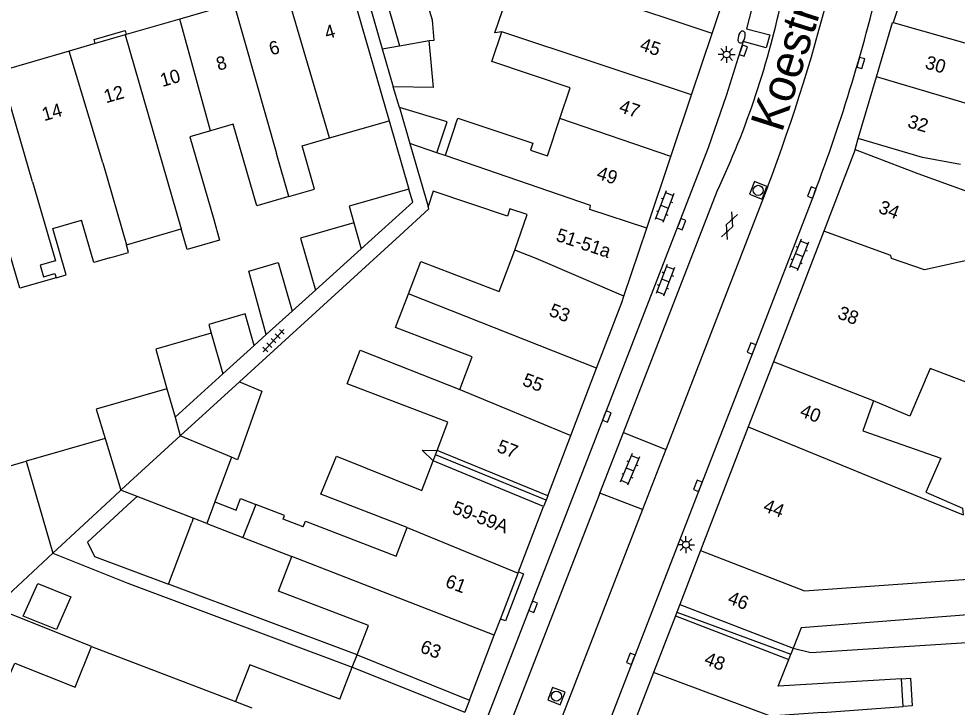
# Model space of a CAD drawing. Extents: x 132998 to 136004, y 396998 to 398512.
# Drawn here: x 134686.7 to 134756.6, y 397446.9 to 397498.2 of the extents above; entities that cross this region are included whole.
import ezdxf

# ---------------------------------------------------------------- set-up
doc = ezdxf.new("R2010")
doc.units = 0
for name, color, linetype in [('gg-afsc-erfafscheiding', 7, 'Continuous'), ('gg-afsc-hekwerk', 7, 'Continuous'), ('gg-afsc-muur', 7, 'Continuous'), ('gg-anno-huisnummerreeks BGT', 7, 'Continuous'), ('gg-anno-openbare ruimte label', 7, 'Continuous'), ('gg-bbg-bijgebouw', 7, 'Continuous'), ('gg-bbg-gedigitaliseerde bebouwing', 7, 'Continuous'), ('gg-bbg-gedigitaliseerde bebouwing onder overbouw', 7, 'Continuous'), ('gg-bbg-gedigitaliseerde bijgebouw', 7, 'Continuous'), ('gg-bbg-gedigitaliseerde overbouw', 7, 'Continuous'), ('gg-bbg-hoofdgebouw', 7, 'Continuous'), ('gg-bbg-luifel en loopbrug', 7, 'Continuous'), ('gg-bbg-pand overbouw', 7, 'Continuous'), ('gg-bbg-tussenscheiding', 7, 'Continuous'), ('gg-bbg-tussenscheiding niveau 01', 7, 'Continuous'), ('gg-knt-verharding', 7, 'Continuous'), ('gg-knt-verharding nz', 7, 'Continuous'), ('gt-symb-brandkraan', 7, 'Continuous'), ('gt-symb-gesloten verharding', 7, 'Continuous'), ('gt-symb-klinker verharding', 7, 'Continuous'), ('gt-symb-kolk', 7, 'Continuous'), ('gt-symb-lichtmast', 7, 'Continuous'), ('gt-symb-rioolschacht', 7, 'Continuous'), ('gt-symb-tegel verharding', 7, 'Continuous')]:
    doc.layers.add(name, color=color, linetype=linetype)

# ---------------------------------------------------------------- blocks, each defined once
blk = doc.blocks.new('gt0-LMAST')
at = {"layer": 'gt-symb-lichtmast'}
for p, q in [((-0.182, 0.173), (-0.447, 0.438)), ((-0.005, 0.246), (-0.005, 0.621)), ((0.172, 0.173), (0.437, 0.438)), ((-0.255, -0.004), (-0.63, -0.004)), ((-0.182, -0.181), (-0.447, -0.446)), ((-0.005, -0.254), (-0.005, -0.629)), ((0.437, -0.446), (0.172, -0.181)), ((0.245, -0.004), (0.62, -0.004))]:
    blk.add_line(p, q, dxfattribs=at)
blk.add_circle((-0.005, -0.004), 0.25, dxfattribs=at)
blk = doc.blocks.new('gt0-KOLK')
at = {"layer": 'gt-symb-kolk'}
blk.add_lwpolyline([(0, 0), (0.375, 0), (0.375, 0.4), (-0.375, 0.4), (-0.375, 0), (0, 0)], dxfattribs=at)
blk = doc.blocks.new('gt0-BR')
at = {"layer": 'gt-symb-brandkraan'}
for centre, radius, start, end in [((-0.244, 0), 0.206, 107.56694, 252.43307), ((0.599, -2.664), 3, 106.89205, 107.56694), ((0, -0.691), 0.938, 73.10799, 106.89205), ((-0.599, -2.664), 3, 72.43309, 73.10799), ((0.244, 0), 0.206, 287.56695, 72.43309), ((0.599, 2.664), 3, 252.43307, 253.10797), ((0, 0.691), 0.938, 253.10797, 286.89206), ((-0.599, 2.664), 3, 286.89206, 287.56695)]:
    blk.add_arc(centre, radius, start, end, dxfattribs=at)
blk = doc.blocks.new('gt0-RS')
at = {"layer": 'gt-symb-rioolschacht'}
blk.add_lwpolyline([(-0.5, -0.5), (0.5, -0.5), (0.5, 0.5), (-0.5, 0.5)], close=True, dxfattribs=at)
blk.add_circle((0, 0), 0.375, dxfattribs=at)
blk = doc.blocks.new('gt0-KL1')
at = {"layer": 'gt-symb-klinker verharding'}
for p, q in [((-1.15, 0.3), (1.15, 0.3)), ((-1, -0.3), (-1, 0.3)), ((-0.5, 0.3), (-0.5, 0.45)), ((0, -0.3), (0, 0.3)), ((0.5, 0.3), (0.5, 0.45)), ((1, -0.3), (1, 0.3)), ((-1.15, -0.3), (1.15, -0.3)), ((-0.5, -0.45), (-0.5, -0.3)), ((0.5, -0.45), (0.5, -0.3))]:
    blk.add_line(p, q, dxfattribs=at)
blk = doc.blocks.new('gt0-GESVH1')
at = {"layer": 'gt-symb-gesloten verharding'}
for p, q in [((-0.992, -0.261), (0.008, 0.239)), ((0.008, -0.261), (-0.992, 0.239)), ((0.008, 0.239), (1.008, -0.261)), ((1.008, 0.239), (0.008, -0.261))]:
    blk.add_line(p, q, dxfattribs=at)
blk = doc.blocks.new('gt0-TEG1')
at = {"layer": 'gt-symb-tegel verharding'}
for p, q in [((-1.125, 0), (1.125, 0)), ((-0.9, -0.25), (-0.9, 0.25)), ((-0.45, -0.25), (-0.45, 0.25)), ((0, -0.25), (0, 0.25)), ((0.45, -0.25), (0.45, 0.25)), ((0.9, -0.25), (0.9, 0.25))]:
    blk.add_line(p, q, dxfattribs=at)

msp = doc.modelspace()

# ---------------------------------------------------------------- linework, layer by layer
at = {"layer": 'gg-afsc-erfafscheiding'}
for p, q in [((134715.042, 397491.537), (134714.58, 397493.087)), ((134714.277, 397490.555), (134715.755, 397485.471)), ((134708.786, 397477.933), (134707.07, 397476.378)), ((134705.137, 397474.626), (134704.237, 397473.811)), ((134711.888, 397450.776), (134697.859, 397456.035)), ((134692.117, 397451.413), (134702.852, 397447.298))]:
    msp.add_line(p, q, dxfattribs=at)
for points in [[(134715.074, 397482.021), (134717.227, 397483.989), (134717.174, 397484.17)], [(134703.154, 397471.121), (134711.944, 397479.158), (134715.074, 397482.021)], [(134717.549, 397465.22), (134716.729, 397466.021), (134717.853, 397466.012)], [(134689.247, 397458.362), (134694.839, 397456.122), (134711.537, 397449.864)], [(134744.346, 397451.278), (134745.666, 397450.946), (134773.124, 397452.713), (134773.112, 397452.869)]]:
    msp.add_lwpolyline(points, dxfattribs=at)
at = {"layer": 'gg-afsc-hekwerk'}
msp.add_line((134748.97, 397488.42), (134749.18, 397489.23), dxfattribs=at)
msp.add_lwpolyline([(134755.699, 397513.564), (134754.842, 397509.318), (134753.972, 397504.607), (134752.335, 397499.511), (134751.791, 397497.865)], dxfattribs=at)
at = {"layer": 'gg-afsc-muur'}
msp.add_line((134712.595, 397500), (134713.766, 397495.922), dxfattribs=at)
at = {"layer": 'gg-bbg-bijgebouw'}
msp.add_line((134713.766, 397495.922), (134714.58, 397493.087), dxfattribs=at)
at = {"layer": 'gg-bbg-gedigitaliseerde bebouwing'}
for p, q in [((134721.932, 397494.966), (134722.676, 397497.181)), ((134722.676, 397497.181), (134722.156, 397497.104)), ((134709.852, 397489.274), (134714.277, 397490.555)), ((134719.227, 397490.284), (134718.449, 397487.96)), ((134715.815, 397488.865), (134717.174, 397484.17)), ((134718.449, 397487.96), (134717.822, 397488.176)), ((134717.555, 397485.305), (134717.174, 397484.17)), ((134694.73, 397481.318), (134698.799, 397482.496)), ((134715.722, 397477.663), (134716.644, 397480.071)), ((134716.707, 397463.02), (134717.549, 397465.22)), ((134704.358, 397461.988), (134703.398, 397459.52)), ((134703.398, 397459.52), (134707.041, 397458.104)), ((134710.62, 397447.475), (134711.537, 397449.864)), ((134752.523, 397446.933), (134752.414, 397449)), ((134702.852, 397447.298), (134704.069, 397446.831)), ((134746.526, 397446.498), (134752.523, 397446.933))]:
    msp.add_line(p, q, dxfattribs=at)
for points in [[(134722.156, 397497.104), (134722.986, 397499.577), (134724.102, 397500.132), (134727.937, 397498.844), (134728.259, 397499.803)], [(134726.989, 397490.723), (134727.757, 397493.011), (134721.932, 397494.966)], [(134719.227, 397490.284), (134719.385, 397490.756), (134724.962, 397488.884), (134724.787, 397488.363), (134726.054, 397487.938), (134726.989, 397490.723)], [(134700.985, 397489.811), (134699.436, 397489.363), (134701.221, 397483.197)], [(134706.808, 397484.903), (134704.433, 397484.215), (134702.672, 397490.299), (134700.985, 397489.811)], [(134706.808, 397484.903), (134708.726, 397485.458), (134707.794, 397488.678), (134709.852, 397489.274)], [(134756.802, 397487.299), (134753.98, 397487.81), (134749.18, 397489.23)], [(134748.97, 397488.42), (134753.63, 397486.62), (134759.44, 397484.513)], [(134723.621, 397480.907), (134724.54, 397483.576), (134723.266, 397484.004), (134723.08, 397483.45), (134717.555, 397485.305)], [(134689.508, 397478.87), (134690.245, 397479.083), (134689.244, 397482.541), (134691.394, 397483.163)], [(134693.496, 397480.347), (134692.308, 397480.004), (134691.394, 397483.163)], [(134701.221, 397483.197), (134701.666, 397481.66), (134699.244, 397480.959), (134698.799, 397482.496)], [(134689.508, 397478.87), (134686.789, 397478.082), (134685.76, 397481.637), (134684.134, 397481.166)], [(134693.496, 397480.347), (134694.894, 397480.752), (134694.73, 397481.318)], [(134716.644, 397480.071), (134722.469, 397477.841), (134723.621, 397480.907)], [(134758.202, 397477.866), (134760.249, 397477.069), (134757.734, 397470.894), (134754.544, 397472.099), (134753.035, 397468.565), (134750.334, 397469.703)], [(134719.535, 397470.545), (134720.464, 397472.971), (134714.762, 397475.154), (134715.722, 397477.663)], [(134717.853, 397466.012), (134718.652, 397468.1), (134711.155, 397470.968), (134712.118, 397473.484), (134719.535, 397470.545)], [(134750.334, 397469.703), (134749.541, 397467.457), (134755.346, 397465.435), (134754.206, 397462.904), (134756.947, 397461.711), (134756.996, 397461.214)], [(134715.616, 397460.263), (134709.19, 397462.753), (134710.362, 397465.584), (134716.707, 397463.02)], [(134707.889, 397460.319), (134706.4, 397460.898), (134706.5, 397461.155), (134704.358, 397461.988)], [(134707.889, 397460.319), (134708.047, 397460.73), (134714.804, 397458.142), (134715.616, 397460.263)], [(134711.888, 397450.776), (134712.73, 397452.976), (134706.056, 397455.531), (134707.041, 397458.104)], [(134759.452, 397456.567), (134759.583, 397453.931), (134744.94, 397452.793), (134744.346, 397451.278)], [(134710.62, 397447.475), (134703.908, 397450.05), (134702.852, 397447.298)], [(134752.414, 397449), (134743.24, 397448.462), (134744.015, 397450.434)]]:
    msp.add_lwpolyline(points, dxfattribs=at)
at = {"layer": 'gg-bbg-gedigitaliseerde bebouwing onder overbouw'}
for p, q in [((134726.079, 397462.625), (134717.853, 397466.012)), ((134725.775, 397461.833), (134717.549, 397465.22)), ((134735.905, 397454.535), (134744.346, 397451.278)), ((134735.579, 397453.689), (134744.015, 397450.434)), ((134711.888, 397450.776), (134720.257, 397447.417)), ((134711.537, 397449.864), (134719.907, 397446.504))]:
    msp.add_line(p, q, dxfattribs=at)
at = {"layer": 'gg-bbg-gedigitaliseerde bijgebouw'}
for p, q in [((134714.201, 397499.073), (134715.043, 397496.14)), ((134713.766, 397495.922), (134715.043, 397496.14)), ((134717.58, 397493.042), (134717.269, 397496.52)), ((134717.58, 397493.042), (134714.58, 397493.087)), ((134715.042, 397491.537), (134715.815, 397488.865)), ((134712.199, 397481.025), (134708.786, 397477.933)), ((134707.07, 397476.378), (134705.137, 397474.626)), ((134704.237, 397473.811), (134701.914, 397471.707)), ((134701.914, 397471.707), (134698.344, 397468.472)), ((134703.154, 397471.121), (134698.736, 397467.081)), ((134698.344, 397468.472), (134698.736, 397467.081)), ((134693.141, 397466.896), (134687.271, 397465.199)), ((134702.542, 397465.505), (134701.303, 397462.176)), ((134694.312, 397463.035), (134694.99, 397463.655)), ((134689.247, 397458.362), (134693.862, 397462.624)), ((134693.862, 397462.624), (134694.312, 397463.035)), ((134695.524, 397462.582), (134694.312, 397463.035)), ((134695.524, 397462.582), (134695.104, 397462.193)), ((134701.303, 397462.176), (134700.705, 397460.568)), ((134697.859, 397456.035), (134699.587, 397460.643)), ((134699.705, 397460.957), (134699.587, 397460.643)), ((134700.705, 397460.568), (134699.705, 397460.957)), ((134689.247, 397458.362), (134685.121, 397454.541)), ((134692.117, 397451.413), (134684.865, 397454.304))]:
    msp.add_line(p, q, dxfattribs=at)
for points in [[(134717.269, 397496.52), (134717.639, 397496.564), (134717.508, 397498.034), (134717.019, 397499.691)], [(134717.822, 397488.176), (134718.592, 397490.474), (134715.042, 397491.537)], [(134715.755, 397485.471), (134711.3, 397484.183), (134711.648, 397482.959)], [(134712.199, 397481.025), (134716.036, 397484.501), (134715.755, 397485.471)], [(134711.648, 397482.959), (134707.685, 397481.813), (134708.786, 397477.933)], [(134705.137, 397474.626), (134703.841, 397479.364), (134706.024, 397479.996), (134707.07, 397476.378)], [(134704.237, 397473.811), (134703.556, 397476.167), (134700.852, 397475.385), (134701.038, 397474.741)], [(134701.038, 397474.741), (134696.915, 397473.549), (134697.747, 397470.594)], [(134703.154, 397471.121), (134704.814, 397470.42), (134702.997, 397465.317), (134702.542, 397465.505)], [(134697.747, 397470.594), (134692.481, 397469.071), (134693.141, 397466.896)], [(134683.29, 397460.558), (134682.314, 397463.766), (134687.271, 397465.199)], [(134695.104, 397462.193), (134691.842, 397459.175), (134692.356, 397458.097), (134697.859, 397456.035)], [(134688.127, 397456.108), (134690.582, 397455.109), (134689.523, 397452.663), (134687.034, 397453.655), (134688.127, 397456.108)], [(134676.415, 397446.516), (134683.511, 397443.687), (134686.434, 397450.168), (134690.91, 397448.384), (134692.117, 397451.413)]]:
    msp.add_lwpolyline(points, dxfattribs=at)
at = {"layer": 'gg-bbg-gedigitaliseerde overbouw'}
for p, q in [((134717.727, 397465.684), (134717.853, 397466.012)), ((134717.549, 397465.22), (134717.727, 397465.684)), ((134711.537, 397449.864), (134711.888, 397450.776)), ((134744.015, 397450.434), (134744.168, 397450.825)), ((134744.346, 397451.278), (134744.168, 397450.825))]:
    msp.add_line(p, q, dxfattribs=at)
at = {"layer": 'gg-bbg-hoofdgebouw'}
for p, q in [((134738.313, 397497.042), (134739.905, 397501.783)), ((134711.551, 397500), (134714.277, 397490.555)), ((134702.726, 397499.288), (134698.712, 397498.126)), ((134698.712, 397498.126), (134694.709, 397496.968)), ((134751.791, 397497.865), (134759.44, 397495.68)), ((134694.626, 397496.944), (134692.404, 397496.301)), ((134694.709, 397496.968), (134694.626, 397496.944)), ((134736.784, 397492.488), (134738.313, 397497.042)), ((134692.404, 397496.301), (134690.465, 397495.739)), ((134690.465, 397495.739), (134685.35, 397494.259)), ((134749.18, 397489.23), (134750.542, 397493.831)), ((134735.243, 397487.899), (134736.784, 397492.488)), ((134748.97, 397488.42), (134746.626, 397482.34)), ((134733.449, 397482.558), (134735.243, 397487.899)), ((134731.752, 397477.502), (134733.449, 397482.558)), ((134746.626, 397482.34), (134742.875, 397472.611)), ((134742.875, 397472.611), (134741.003, 397467.757)), ((134727.797, 397467.114), (134729.716, 397472.125)), ((134741.003, 397467.757), (134737.451, 397458.542)), ((134726.079, 397462.625), (134727.797, 397467.114)), ((134723.915, 397456.971), (134725.775, 397461.833)), ((134737.451, 397458.542), (134735.905, 397454.535)), ((134723.876, 397456.87), (134723.915, 397456.971)), ((134722.566, 397453.45), (134723.876, 397456.87)), ((134722.105, 397452.245), (134722.566, 397453.45)), ((134735.579, 397453.689), (134733.956, 397449.478)), ((134720.257, 397447.417), (134722.105, 397452.245)), ((134733.956, 397449.478), (134732.031, 397444.485))]:
    msp.add_line(p, q, dxfattribs=at)
for points in [[(134750.542, 397493.831), (134751.74, 397497.88), (134751.791, 397497.865)], [(134729.716, 397472.125), (134731.59, 397477.02), (134731.752, 397477.502)]]:
    msp.add_lwpolyline(points, dxfattribs=at)
at = {"layer": 'gg-bbg-luifel en loopbrug'}
msp.add_line((134700.705, 397460.568), (134703.398, 397459.52), dxfattribs=at)
for points in [[(134701.303, 397462.176), (134702.882, 397461.563), (134703.22, 397462.431), (134704.358, 397461.988)], [(134752.414, 397449), (134753.084, 397449.039), (134753.205, 397446.982), (134752.523, 397446.933)]]:
    msp.add_lwpolyline(points, dxfattribs=at)
at = {"layer": 'gg-bbg-pand overbouw'}
for p, q in [((134726.079, 397462.625), (134725.953, 397462.297)), ((134725.953, 397462.297), (134725.775, 397461.833)), ((134735.905, 397454.535), (134735.684, 397453.961)), ((134735.684, 397453.961), (134735.579, 397453.689)), ((134720.257, 397447.417), (134719.907, 397446.504))]:
    msp.add_line(p, q, dxfattribs=at)
at = {"layer": 'gg-bbg-tussenscheiding'}
for p, q in [((134709.852, 397489.274), (134706.571, 397500.401)), ((134702.726, 397499.288), (134705.893, 397488.128)), ((134700.985, 397489.811), (134698.712, 397498.126)), ((134694.626, 397496.944), (134698.799, 397482.496)), ((134736.784, 397492.488), (134722.676, 397497.181)), ((134715.043, 397496.14), (134717.269, 397496.52)), ((134692.962, 397487.426), (134690.465, 397495.739)), ((134687.738, 397486.005), (134685.35, 397494.259)), ((134735.243, 397487.899), (134726.989, 397490.723)), ((134717.822, 397488.176), (134715.815, 397488.865)), ((134706.808, 397484.903), (134705.893, 397488.128)), ((134692.962, 397487.426), (134694.73, 397481.318)), ((134711.648, 397482.959), (134712.199, 397481.025)), ((134729.716, 397472.125), (134715.722, 397477.663)), ((134701.038, 397474.741), (134701.914, 397471.707)), ((134750.334, 397469.703), (134742.875, 397472.611)), ((134697.747, 397470.594), (134698.344, 397468.472)), ((134719.535, 397470.545), (134727.797, 397467.114)), ((134741.003, 397467.757), (134756.996, 397461.214)), ((134693.141, 397466.896), (134694.312, 397463.035)), ((134694.99, 397463.655), (134698.736, 397467.081)), ((134702.542, 397465.505), (134698.736, 397467.081)), ((134687.271, 397465.199), (134689.247, 397458.362)), ((134699.705, 397460.957), (134695.524, 397462.582)), ((134715.616, 397460.263), (134723.876, 397456.87)), ((134722.105, 397452.245), (134707.041, 397458.104))]:
    msp.add_line(p, q, dxfattribs=at)
for points in [[(134738.313, 397497.042), (134730.112, 397499.796), (134729.927, 397499.243), (134728.259, 397499.803)], [(134765.31, 397491.613), (134761.421, 397490.588), (134750.542, 397493.831)], [(134733.449, 397482.558), (134729.215, 397483.944), (134729.274, 397484.243), (134718.449, 397487.96)], [(134687.738, 397486.005), (134689.439, 397480.13), (134688.296, 397479.8), (134688.549, 397478.925), (134689.412, 397479.187), (134689.508, 397478.87)], [(134759.267, 397480.602), (134754.125, 397479.452), (134751.654, 397480.286), (134751.607, 397480.528), (134746.626, 397482.34)], [(134731.752, 397477.502), (134725.23, 397480.289), (134723.621, 397480.907)], [(134737.451, 397458.542), (134745.179, 397455.546), (134759.452, 397456.567)], [(134746.526, 397446.498), (134742.666, 397446.218), (134733.956, 397449.478)]]:
    msp.add_lwpolyline(points, dxfattribs=at)
at = {"layer": 'gg-bbg-tussenscheiding niveau 01'}
for p, q in [((134725.953, 397462.297), (134717.727, 397465.684)), ((134735.684, 397453.961), (134744.168, 397450.825))]:
    msp.add_line(p, q, dxfattribs=at)
at = {"layer": 'gg-knt-verharding'}
for p, q in [((134731.708, 397467.34), (134738.679, 397485.3)), ((134729.951, 397462.814), (134731.708, 397467.34)), ((134731.708, 397467.34), (134734.866, 397466.081)), ((134734.866, 397466.081), (134733.121, 397461.599)), ((134734.885, 397466.129), (134734.866, 397466.081)), ((134729.951, 397462.814), (134715.868, 397426.54)), ((134733.121, 397461.599), (134729.951, 397462.814))]:
    msp.add_line(p, q, dxfattribs=at)
for points in [[(134742.507, 397503.791), (134740.868, 397497.398), (134742.605, 397496.942), (134742.339, 397495.993), (134740.632, 397496.453), (134739.376, 397492.481), (134738.028, 397488.539), (134717.735, 397436.192), (134714.526, 397427.761)], [(134692.404, 397496.301), (134692.318, 397496.598), (134694.623, 397497.266), (134694.709, 397496.968)], [(134707.476, 397386.072), (134715.252, 397406.116), (134720.051, 397418.423), (134737.439, 397463.289), (134741.438, 397473.525), (134745.921, 397485.143)], [(134723.915, 397456.971), (134724.288, 397456.828), (134722.94, 397453.307), (134722.566, 397453.45)]]:
    msp.add_lwpolyline(points, dxfattribs=at)
for centre, radius, start, end in [((134623.644, 397531.351), 130.716, 339.29838, 346.95608), ((134680.864, 397512.734), 63.993, 334.61494, 348.52218)]:
    msp.add_arc(centre, radius, start, end, dxfattribs=at)
at = {"layer": 'gg-knt-verharding nz'}
msp.add_line((134742.438, 397485.62), (134734.885, 397466.129), dxfattribs=at)
msp.add_lwpolyline([(134733.121, 397461.599), (134715.929, 397417.222), (134703.23, 397384.581)], dxfattribs=at)
msp.add_arc((134617.076, 397533.167), 134.076, 339.22953, 353.23034, dxfattribs=at)

# ---------------------------------------------------------------- block references
at = {"layer": 'gt-symb-brandkraan', "rotation": 74.33789365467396}
msp.add_blockref('gt0-BR', (134740.505, 397496.787), dxfattribs=at)
at = {"layer": 'gt-symb-gesloten verharding', "rotation": -111.84397692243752}
msp.add_blockref('gt0-GESVH1', (134739.623, 397482.749), dxfattribs=at)
at = {"layer": 'gt-symb-klinker verharding'}
for p, rotation in [((134734.772, 397484.161), -110.73714811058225), ((134744.786, 397480.565), -111.5886522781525), ((134734.833, 397478.667), -110.73714811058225), ((134732.19, 397464.59), -112.46117570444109)]:
    msp.add_blockref('gt0-KL1', p, dxfattribs=dict(at, rotation=rotation))
at = {"layer": 'gt-symb-kolk'}
for p, rotation in [((134740.446, 397495.833), -108.05455246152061), ((134749.179, 397494.912), -106.20518537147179), ((134745.921, 397485.143), 68.90078774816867), ((134735.85, 397482.922), -111.1733315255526), ((134741.438, 397473.525), 68.64562263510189), ((134730.289, 397468.6), -111.2267682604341), ((134737.439, 397463.289), 68.8266684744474), ((134724.803, 397454.434), -111.22676826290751), ((134732.45, 397450.412), 68.77323173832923)]:
    msp.add_blockref('gt0-KOLK', p, dxfattribs=dict(at, rotation=rotation))
at = {"layer": 'gt-symb-lichtmast'}
for p in [(134739.4, 397495.494), (134736.373, 397458.99)]:
    msp.add_blockref('gt0-LMAST', p, dxfattribs=at)
at = {"layer": 'gt-symb-rioolschacht'}
for p, rotation in [((134741.748, 397485.371), 68.59226005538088), ((134726.723, 397447.713), 68.71983368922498)]:
    msp.add_blockref('gt0-RS', p, dxfattribs=dict(at, rotation=rotation))
at = {"layer": 'gt-symb-tegel verharding', "rotation": 46.94423037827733}
msp.add_blockref('gt0-TEG1', (134705.675, 397474.179), dxfattribs=at)

# ---------------------------------------------------------------- texts
at = {"layer": 'gg-anno-huisnummerreeks BGT'}
for s, rotation, p in [('4', 16.1, (134709.637, 397496.604)), ('6', 16.1, (134705.505, 397495.408)), ('45', 341.5, (134732.866, 397495.828)), ('8', 16.1, (134701.575, 397494.27)), ('30', 343.5, (134754.095, 397494.479)), ('10', 16.1, (134697.401, 397493.063)), ('12', 16.1, (134693.212, 397491.851)), ('14', 16.1, (134688.604, 397490.517)), ('47', 341.5, (134731.319, 397491.219)), ('32', 343.5, (134752.795, 397490.088)), ('49', 341.5, (134729.653, 397486.258)), ('34', 338.9, (134750.618, 397483.737)), ('51-51a', 341.5, (134726.626, 397481.637)), ('53', 339, (134726.107, 397476.059)), ('38', 338.9, (134747.584, 397475.866)), ('55', 339, (134724.124, 397470.879)), ('40', 338.9, (134744.772, 397468.575)), ('57', 339, (134722.228, 397465.926)), ('59-59A', 339.1, (134718.895, 397461.35)), ('44', 338.9, (134742.048, 397461.507)), ('61', 339, (134718.383, 397455.882)), ('46', 338.9, (134739.401, 397454.642)), ('63', 339.1, (134716.513, 397451)), ('48', 338.9, (134737.654, 397450.111))]:
    msp.add_text(s, height=1, rotation=rotation, dxfattribs=at).set_placement(p)
at = {"layer": 'gg-anno-openbare ruimte label'}
msp.add_text('Koestraat', height=2.5, rotation=72.3, dxfattribs=at).set_placement((134743.508, 397489.616))

doc.saveas('drawing.dxf')
